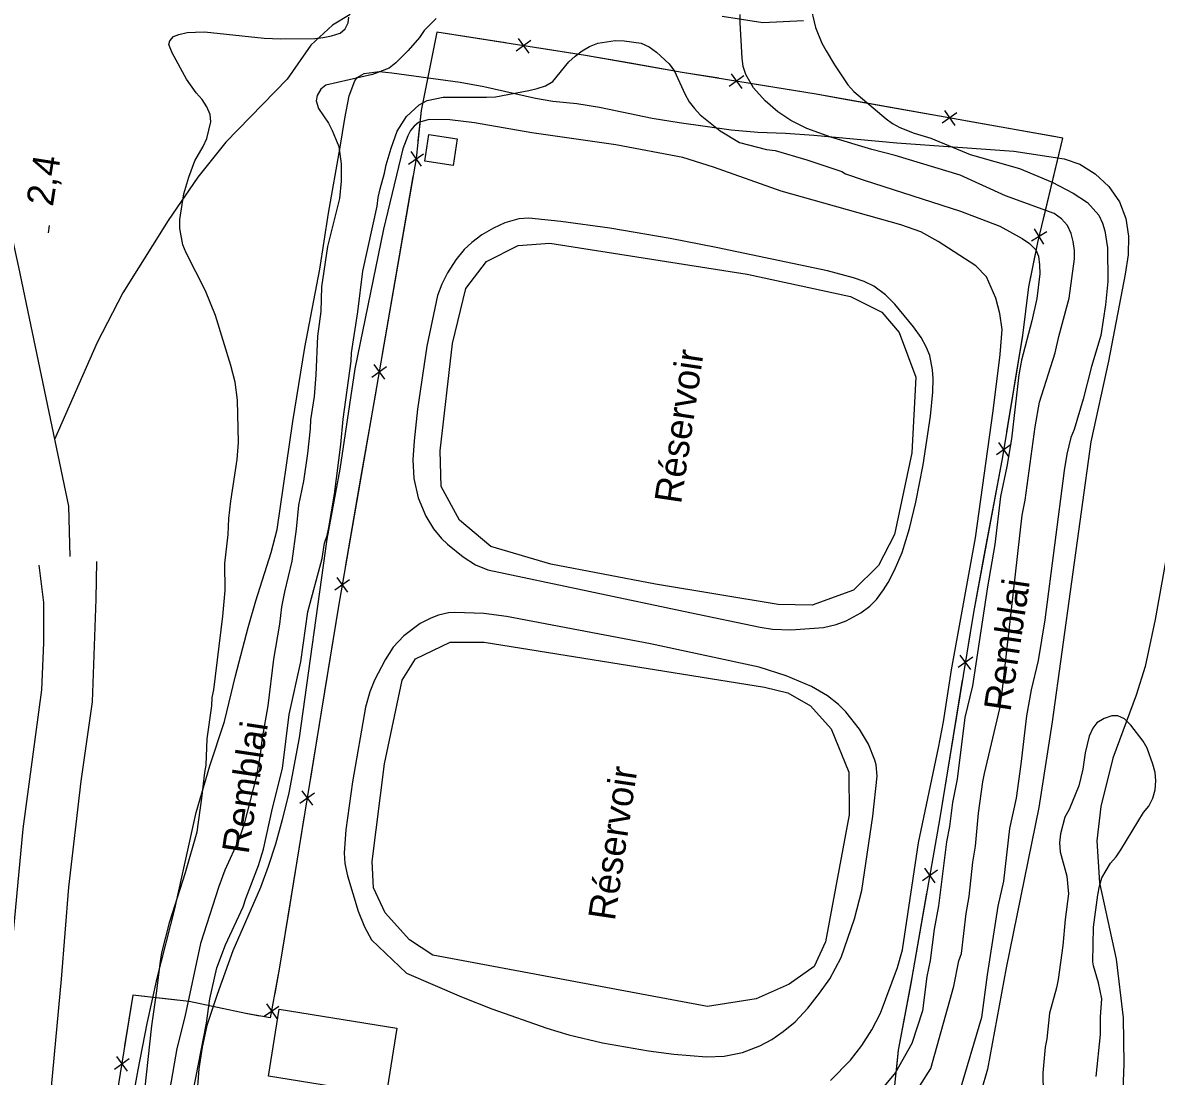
# Model space of a CAD drawing. Extents: x 282461 to 284471, y 5554090 to 5557646.
# Drawn here: x 283095.1 to 283220.9, y 5556446.3 to 5556563.4 of the extents above; entities that cross this region are included whole.
import ezdxf

# ---------------------------------------------------------------- set-up
doc = ezdxf.new("R2010")
doc.units = 0
for name, color, linetype in [('Niveau 1', 7, 'Continuous'), ('Niveau 19', 7, 'Continuous'), ('Niveau 2', 7, 'Continuous'), ('Niveau 21', 7, 'Continuous'), ('Niveau 22', 7, 'Continuous'), ('Niveau 27', 7, 'Continuous'), ('Niveau 3', 7, 'Continuous'), ('Niveau 31', 7, 'Continuous'), ('Niveau 33', 7, 'Continuous'), ('Niveau 37', 7, 'Continuous')]:
    doc.layers.add(name, color=color, linetype=linetype)

msp = doc.modelspace()

# ---------------------------------------------------------------- linework, layer by layer
at = {"layer": 'Niveau 1'}
for points in [[(283114, 5556444.67), (283115.48, 5556452.23), (283115.85, 5556454.96), (283116.62, 5556458.39), (283117.58, 5556460.96), (283119.56, 5556465.16), (283119.84, 5556466.09), (283121.25, 5556469.76), (283121.81, 5556471.57), (283122.8, 5556476.11), (283123.91, 5556480.53), (283124.65, 5556486.51), (283125.97, 5556492.39), (283126.72, 5556497.91), (283128.33, 5556503.85), (283128.6, 5556505.54), (283128.88, 5556506.41), (283129.05, 5556507.28), (283129.7, 5556511), (283130.39, 5556516.52), (283130.65, 5556519.31), (283131.56, 5556525.76), (283131.6, 5556526.69), (283132.3, 5556531.23), (283132.83, 5556535.76), (283134.43, 5556542.97), (283134.53, 5556543.96), (283134.75, 5556544.89), (283135.26, 5556546.64), (283135.42, 5556547.57), (283135.98, 5556549.43), (283136.65, 5556551.3), (283137.68, 5556552.93), (283139.11, 5556554.23), (283139.98, 5556554.7), (283141.77, 5556555.07), (283146.59, 5556555.07), (283147.58, 5556555.14), (283151.28, 5556555.82), (283152.21, 5556556.06), (283153.13, 5556556.36), (283153.94, 5556556.84), (283155.72, 5556559), (283156.4, 5556559.65), (283157.21, 5556560.24), (283158.02, 5556560.71), (283158.94, 5556561.07), (283160.85, 5556561.38), (283161.84, 5556561.34), (283163.76, 5556561.07), (283164.63, 5556560.67), (283165.45, 5556560.1), (283166.86, 5556558.78), (283167.45, 5556557.98), (283168.58, 5556555.44), (283169.06, 5556554.57), (283169.65, 5556553.82), (283170.29, 5556553.14), (283172.52, 5556551.36), (283174.68, 5556550.05), (283177.65, 5556549.27), (283178.64, 5556549.17), (283182.14, 5556548.11)], [(283182.14, 5556548.11), (283186.04, 5556546.82), (283186.45, 5556546.59), (283188.49, 5556545.86), (283199.21, 5556542.44), (283203.58, 5556540.75), (283206.04, 5556539.39), (283206.86, 5556538.82), (283207.56, 5556538.13), (283207.86, 5556537.43), (283207.99, 5556536.45), (283208, 5556535.46), (283207.68, 5556532.73), (283207.13, 5556530.23), (283205.96, 5556525.86), (283205.69, 5556524.24), (283204.85, 5556517.15), (283204.36, 5556514.06), (283203.65, 5556510.75), (283203.01, 5556505.4), (283202.2, 5556500.69), (283200.53, 5556489.71), (283199.7, 5556486.21), (283198.85, 5556479.36), (283198.3, 5556476.74), (283197.98, 5556474.07), (283197.65, 5556472.38), (283196.75, 5556465.29), (283196.26, 5556462.67), (283195.84, 5556459.19), (283195.45, 5556457.44), (283194.97, 5556453.6), (283193.8, 5556449.99), (283191.98, 5556446.78), (283190.72, 5556445.26)]]:
    msp.add_lwpolyline(points, dxfattribs=at)
at = {"layer": 'Niveau 19'}
for points in [[(283169.14, 5556497.86), (283176.95, 5556496.23), (283178.34, 5556496.02), (283180.38, 5556495.94), (283184, 5556496.17), (283185.4, 5556496.51), (283186.51, 5556496.92), (283188.15, 5556497.81), (283189.13, 5556498.56), (283189.86, 5556499.29), (283190.67, 5556500.37), (283191.17, 5556501.19), (283191.89, 5556502.55), (283192.73, 5556504.53), (283193.55, 5556507.18), (283194.24, 5556510.09), (283195.05, 5556514.26), (283195.87, 5556519.64), (283196.13, 5556522.31), (283196.15, 5556523.83), (283196.08, 5556524.8), (283195.78, 5556526.39), (283195.4, 5556527.36), (283194.83, 5556528.39), (283193.98, 5556529.58), (283191.9, 5556532.09), (283190.87, 5556533.15), (283189.57, 5556534.1), (283188.5, 5556534.61), (283187.32, 5556535.01), (283184.45, 5556535.8), (283172.09, 5556538.38), (283166.96, 5556539.38), (283160.25, 5556540.53), (283154.84, 5556541.28), (283151.28, 5556541.65), (283150.15, 5556541.57), (283148.62, 5556541.12), (283147.34, 5556540.52), (283146.06, 5556539.78), (283144.93, 5556538.96), (283144.09, 5556538.18), (283143.15, 5556537.01), (283142.24, 5556535.57), (283141.62, 5556534.33), (283141.15, 5556533.07), (283139.96, 5556527.42), (283138.9, 5556520.44), (283138.53, 5556516.92), (283138.4, 5556514.81), (283138.5, 5556512.73), (283139, 5556510.6), (283139.83, 5556508.57), (283140.68, 5556507.15), (283141.59, 5556506.07), (283142.26, 5556505.44), (283144, 5556504.05), (283145.37, 5556503.16), (283146.71, 5556502.59), (283169.14, 5556497.86)], [(283137.69, 5556457.8), (283143.81, 5556455.17), (283147.17, 5556453.84), (283153.26, 5556451.68), (283155.73, 5556450.94), (283159.46, 5556450.07), (283164.56, 5556449.19), (283167.37, 5556448.8), (283171, 5556448.51), (283172.96, 5556448.57), (283174.98, 5556448.98), (283176.92, 5556449.73), (283178.24, 5556450.44), (283179.52, 5556451.31), (283180.83, 5556452.41), (283182.24, 5556453.9), (283183.56, 5556455.56), (283184.68, 5556457.18), (283185.94, 5556459.52), (283187.45, 5556463.84), (283188.25, 5556466.97), (283189.48, 5556475.22), (283189.94, 5556479.68), (283189.82, 5556480.95), (283189.7, 5556481.45), (283189, 5556483.22), (283187.99, 5556484.89), (283186.46, 5556486.83), (283185.65, 5556487.62), (283184.43, 5556488.6), (283182.64, 5556489.63), (283179.83, 5556490.83), (283176.84, 5556491.77), (283164.78, 5556494.36), (283148.78, 5556497.4), (283146.28, 5556497.74), (283143.06, 5556497.85), (283142.34, 5556497.8), (283141.23, 5556497.55), (283140.39, 5556497.24), (283139.21, 5556496.64), (283137.38, 5556495.28), (283136.21, 5556493.99), (283135.33, 5556492.58), (283134.15, 5556490.34), (283133.62, 5556489.06), (283133.12, 5556487.34), (283131.71, 5556479.05), (283130.96, 5556473.7), (283130.76, 5556471.18), (283130.86, 5556469.96), (283131.13, 5556468.6), (283132.34, 5556464.67), (283133.01, 5556462.96), (283133.82, 5556461.51), (283137.69, 5556457.8)]]:
    msp.add_lwpolyline(points, dxfattribs=at)
at = {"layer": 'Niveau 2'}
for points in [[(283182.47, 5556565.49), (283183.09, 5556562.82), (283183.8, 5556561.08), (283184.28, 5556560.22), (283185.23, 5556558.66), (283186.71, 5556556.47), (283187.36, 5556555.72), (283190.94, 5556552.68), (283191.64, 5556552.16), (283192.46, 5556551.71), (283194.04, 5556551.09), (283195.9, 5556550.53), (283200.29, 5556548.72), (283205.77, 5556547.15), (283209.39, 5556545.63), (283211.73, 5556544.43), (283213.31, 5556543.4), (283214.55, 5556541.97), (283214.97, 5556541.1), (283215.21, 5556540.23), (283215.52, 5556538.37), (283215.57, 5556534.6), (283215.31, 5556532.04), (283214.77, 5556528.6), (283213.76, 5556525.16), (283212.81, 5556521.54), (283211.81, 5556518.16), (283211.47, 5556517.29), (283211.02, 5556515.42), (283210.7, 5556513.62)], [(283115.95, 5556552.34), (283115.88, 5556553.15), (283115.52, 5556554.02), (283114.99, 5556554.83), (283114.34, 5556555.58), (283113.28, 5556557.08), (283111.67, 5556560.02), (283111.31, 5556560.95), (283111.43, 5556561.36), (283111.83, 5556561.83), (283112.41, 5556562.06), (283113.33, 5556562.25), (283114.26, 5556562.32), (283115.25, 5556562.33), (283121.89, 5556561.65), (283123.75, 5556561.56), (283127.53, 5556561.6), (283128.45, 5556561.73), (283129.38, 5556561.91), (283130.31, 5556562.21), (283130.88, 5556562.68), (283131.23, 5556563.33), (283131.28, 5556563.97)], [(283140.98, 5556563.83), (283139.66, 5556562.48), (283139.15, 5556561.72), (283137.89, 5556560.26), (283136.51, 5556558.91), (283135.76, 5556558.32), (283133.91, 5556557.6), (283128.75, 5556556.43), (283128.18, 5556555.96), (283127.78, 5556555.26), (283127.67, 5556554.68), (283127.91, 5556553.81), (283129.04, 5556552.2), (283129.45, 5556551.39), (283130.17, 5556549.6), (283130.42, 5556547.68), (283130.45, 5556545.77), (283130.24, 5556543.85), (283128.91, 5556538.49), (283128.26, 5556534.01), (283128.18, 5556531.28), (283127.8, 5556528.55), (283127.62, 5556524.25), (283127.42, 5556521.86), (283127.04, 5556519.25), (283127, 5556518.26), (283126.68, 5556515.53), (283126.25, 5556512.44), (283125.7, 5556509.76), (283125.44, 5556507.09), (283124.96, 5556503.54), (283124.13, 5556500.16), (283123.8, 5556498.48), (283123.59, 5556496.56), (283122.94, 5556492.66), (283122.3, 5556487.48), (283121.65, 5556483.93), (283121.44, 5556482.07), (283121, 5556479.57), (283119.67, 5556474.39), (283119.11, 5556472.7), (283117.52, 5556469.25), (283116.85, 5556467.44), (283114.83, 5556461.09), (283113.07, 5556452.94), (283112.18, 5556449.44), (283111.42, 5556444.96)], [(283200.58, 5556470.14), (283200.85, 5556471.89), (283201.21, 5556475.55), (283201.69, 5556479.04), (283201.85, 5556479.97), (283203.57, 5556487.19), (283203.84, 5556489), (283206.05, 5556508.65), (283206.38, 5556510.34), (283207.5, 5556518.49), (283207.99, 5556521.22), (283209.73, 5556526.7), (283210.11, 5556528.51), (283211.28, 5556532.76), (283211.87, 5556537.12), (283211.86, 5556538.05), (283211.73, 5556539.04), (283211.49, 5556539.96), (283211.07, 5556540.83), (283210.42, 5556541.58), (283209.6, 5556542.15), (283204.18, 5556544.12), (283199.16, 5556546.44), (283191.93, 5556548.62), (283189.36, 5556549.29), (283184.82, 5556550.63), (283182.13, 5556551.59), (283180.38, 5556552.5), (283178.92, 5556553.47), (283177.51, 5556554.67), (283176.21, 5556556.11), (283175.38, 5556557.61), (283175.08, 5556558.48), (283174.95, 5556559.41), (283174.73, 5556563.35), (283174.72, 5556564.28)], [(283107.88, 5556437.98), (283109.4, 5556451.95), (283109.94, 5556455.56), (283110.36, 5556459.11), (283110.53, 5556460.04), (283111.42, 5556463.54), (283113.15, 5556468.96), (283114.44, 5556473.51), (283114.98, 5556477.24), (283115.29, 5556480.09), (283115.46, 5556480.9), (283115.54, 5556483.81), (283116.08, 5556487.48), (283116.12, 5556488.41), (283116.29, 5556489.28), (283117.3, 5556497.43), (283117.55, 5556500.28), (283117.52, 5556503.3), (283117.89, 5556506.51), (283117.98, 5556508.31), (283118.19, 5556510.23), (283118.89, 5556514.83), (283119.04, 5556516.75), (283118.93, 5556521.45), (283118.67, 5556523.43), (283118.19, 5556525.28), (283116.49, 5556530.84), (283115.36, 5556533.56), (283113.22, 5556537.78), (283112.86, 5556538.7), (283112.54, 5556540.5), (283112.53, 5556541.49), (283112.96, 5556544.34), (283113.52, 5556546.21), (283114.2, 5556548.02), (283115.11, 5556549.6), (283115.51, 5556550.48), (283115.95, 5556552.34)], [(283210.7, 5556513.62), (283208.57, 5556497.03), (283207.81, 5556492.54), (283207.03, 5556489.28), (283206.54, 5556486.37), (283205.91, 5556481.01), (283205.37, 5556477.23), (283204.65, 5556473.85), (283203.97, 5556468.03), (283203.36, 5556465.23), (283202.17, 5556457.6), (283201.53, 5556452.89), (283199.07, 5556444.49)], [(283220.88, 5556479.15), (283220.81, 5556480.08), (283220.57, 5556481.01), (283219.91, 5556482.8), (283219.49, 5556483.56), (283218.13, 5556485.34), (283217.42, 5556486.03), (283216.66, 5556486.37), (283216.02, 5556486.37), (283215.15, 5556486.07), (283214.35, 5556485.59), (283213.89, 5556485), (283213.49, 5556484.13), (283213.05, 5556482.26), (283212.78, 5556480.45), (283212.33, 5556478.59), (283211.26, 5556475.96), (283210.8, 5556475.14), (283210.3, 5556473.27), (283210.2, 5556472.28), (283210.27, 5556471.29), (283211, 5556468.57), (283211.19, 5556466.59), (283210.82, 5556463.74), (283210.56, 5556460.88), (283210.03, 5556457.1), (283209.86, 5556456.16), (283209.08, 5556453.36), (283208.77, 5556450.51), (283208.6, 5556449.58), (283208.34, 5556446.72), (283208.4, 5556442.01)], [(283214.28, 5556446.33), (283214.75, 5556450.99), (283214.73, 5556452.96), (283214.88, 5556454.94), (283214.51, 5556456.74), (283213.96, 5556458.6), (283213.9, 5556459.06), (283213.97, 5556462.9), (283214.45, 5556466.51), (283214.62, 5556467.45), (283214.9, 5556468.38), (283215.87, 5556470.02), (283216.5, 5556470.72), (283217.01, 5556471.49), (283219.52, 5556475.65), (283220.1, 5556476.35), (283220.55, 5556477.23), (283220.83, 5556478.16), (283220.88, 5556479.15)], [(283193.46, 5556443.35), (283195.91, 5556447.21), (283198.47, 5556456.36), (283199.02, 5556459.15), (283199.3, 5556459.97), (283199.83, 5556464.44), (283200.16, 5556466.31), (283200.58, 5556470.14)]]:
    msp.add_lwpolyline(points, dxfattribs=at)
at = {"layer": 'Niveau 21'}
for points in [[(283115.47, 5556393.84), (283111.99, 5556396.35), (283107.38, 5556401.17), (283104.88, 5556404.27), (283102.86, 5556407.5), (283101, 5556411.26), (283098.95, 5556416.52), (283097.88, 5556423.08), (283097.59, 5556429.18), (283098.27, 5556445.18), (283099.4, 5556457.12), (283100.21, 5556467.36), (283101.58, 5556479.12), (283102.81, 5556487.92), (283103.25, 5556499.33), (283103.32, 5556503.52)], [(283148.54, 5556363.91), (283145.32, 5556368.21), (283143.44, 5556370.05), (283139.93, 5556372.41), (283130.87, 5556377.54), (283126.3, 5556379.96), (283121.03, 5556383.19), (283111.19, 5556389.58), (283106.6, 5556393.53), (283102.84, 5556396.94), (283099.94, 5556400.25), (283097.34, 5556403.5), (283095.02, 5556407.68), (283092.26, 5556415.87), (283091.68, 5556421.04), (283091.58, 5556426.83), (283092.49, 5556438.14), (283092.81, 5556444.42), (283093.02, 5556451.28), (283095.14, 5556473.81), (283097.21, 5556489.25), (283097.42, 5556494.5), (283097.43, 5556498.98), (283096.91, 5556503.1)]]:
    msp.add_lwpolyline(points, dxfattribs=at)
at = {"layer": 'Niveau 22'}
for points in [[(283086.81, 5556570.96), (283090.06, 5556556.87), (283091.16, 5556552.46), (283092, 5556548.08), (283094.62, 5556536.19), (283100.16, 5556509.65), (283100.32, 5556504.09)], [(283131.43, 5556564.27), (283129.47, 5556563.08), (283127.06, 5556560.85), (283124.43, 5556557.1), (283117.64, 5556550.07), (283114.54, 5556546.2), (283111.23, 5556541.4), (283106.19, 5556533.34), (283103.34, 5556527.84), (283098.6, 5556517.07)], [(283181.77, 5556563.57), (283177.26, 5556563.35), (283172.73, 5556564.06)], [(283223.1, 5556509.9), (283220.81, 5556497.09), (283219.71, 5556491.85), (283218.7, 5556488.69), (283216.11, 5556481.69), (283214.77, 5556476.32), (283214.35, 5556472.48), (283214.64, 5556467.83), (283216.48, 5556459.35), (283217.26, 5556452.85), (283217.32, 5556447.73), (283217.14, 5556442.84), (283217.94, 5556434.83), (283219.16, 5556429.96), (283220.9, 5556420.32), (283221.06, 5556416.25)]]:
    msp.add_lwpolyline(points, dxfattribs=at)
at = {"layer": 'Niveau 27'}
for points in [[(283130.32, 5556549.52), (283130.84, 5556552.72), (283131.34, 5556555.23), (283131.94, 5556556.9), (283132.21, 5556557.27), (283132.99, 5556557.7), (283134.65, 5556557.92), (283136.08, 5556557.8), (283143.65, 5556556.76), (283146.28, 5556556.28), (283152, 5556554.96), (283153.92, 5556554.66), (283156.59, 5556554.37), (283159.12, 5556553.96), (283164.95, 5556552.77), (283167.96, 5556552.27), (283173.73, 5556551.47), (283176.69, 5556551.21), (283179.77, 5556551.09), (283182.92, 5556550.86), (283192.15, 5556550), (283205.14, 5556549.1), (283210.7, 5556548.24), (283212.46, 5556547.64), (283214.15, 5556546.59), (283215.69, 5556545.15), (283216.87, 5556543.48), (283217.57, 5556541.62), (283217.84, 5556539.66), (283217.81, 5556537.58), (283217.5, 5556535.42), (283215.65, 5556525.76), (283213.67, 5556516.81), (283209.39, 5556485.7), (283207.89, 5556476.18), (283204.28, 5556458.4), (283202.21, 5556447.14), (283201.51, 5556444.7)], [(283184.78, 5556445.88), (283186.98, 5556448.13), (283188.24, 5556449.78), (283189.34, 5556451.52), (283190.31, 5556453.37), (283192.2, 5556458.41), (283192.77, 5556460.39), (283194.53, 5556472.29), (283196.77, 5556482.84), (283197.31, 5556485.71), (283198.21, 5556491.47), (283200.88, 5556506.14), (283202.83, 5556520.26), (283203.61, 5556526.49), (283203.83, 5556529.28), (283203.57, 5556531.06), (283203.11, 5556532.76), (283202.08, 5556535.15), (283200.9, 5556536.34), (283196.74, 5556539.07), (283194.78, 5556540.13), (283192.58, 5556540.91), (283179.28, 5556544.66), (283171.78, 5556547.33), (283168.36, 5556548.38), (283160.95, 5556549.78), (283151.59, 5556551.11), (283145.25, 5556552.25), (283142.52, 5556552.58), (283140.21, 5556552.61), (283139.03, 5556552.27), (283138.55, 5556551.88), (283138.14, 5556551.4), (283137.83, 5556550.81), (283137.28, 5556549.34)], [(283107.45, 5556444.61), (283107.9, 5556447.08), (283108.9, 5556452.22), (283110, 5556457.24), (283111.95, 5556464.93), (283114.32, 5556475.65), (283115.84, 5556480.84), (283117.48, 5556485.75), (283118.71, 5556490.83), (283120.12, 5556496.19), (283120.95, 5556499.15), (283122.68, 5556504.5), (283123.32, 5556507.08), (283125.07, 5556519.07), (283126.4, 5556527.28), (283128.06, 5556535.99), (283129.02, 5556542.2), (283130.32, 5556549.52)], [(283137.28, 5556549.34), (283135.12, 5556540.41), (283131.96, 5556524.91), (283130.28, 5556513.79), (283128.84, 5556505.98), (283125.78, 5556483.94), (283124.61, 5556477.81), (283123.9, 5556474.84), (283123.14, 5556472.13), (283122.34, 5556469.66), (283121.49, 5556467.3), (283118.4, 5556460.26), (283116.65, 5556455.44), (283115.53, 5556451.99), (283114.99, 5556449.59), (283114.65, 5556447.19), (283114.37, 5556443.83)]]:
    msp.add_lwpolyline(points, dxfattribs=at)
at = {"layer": 'Niveau 3'}
msp.add_line((283097.94, 5556540.03), (283098.06, 5556540.82), dxfattribs=at)
at = {"layer": 'Niveau 31'}
for points in [[(283140.18, 5556550.94), (283143.33, 5556550.45), (283142.87, 5556547.49), (283139.71, 5556547.97), (283140.18, 5556550.94)], [(283135.42, 5556444.26), (283122.36, 5556446.37), (283123.56, 5556453.8), (283136.62, 5556451.69), (283135.42, 5556444.26)]]:
    msp.add_lwpolyline(points, dxfattribs=at)
at = {"layer": 'Niveau 33'}
for points in [[(283165.32, 5556501), (283153.71, 5556503.23), (283147.06, 5556505.18), (283143.59, 5556508.12), (283141.55, 5556511.86), (283141.43, 5556515.81), (283142.78, 5556527.74), (283144.28, 5556533.84), (283146.59, 5556536.84), (283150.09, 5556538.62), (283153.61, 5556538.87), (283175.53, 5556535.41), (283187, 5556532.93), (283190.46, 5556531.21), (283192.4, 5556528.94), (283194.23, 5556523.98), (283193.78, 5556515.59), (283191.86, 5556506.51), (283190.09, 5556503.09), (283187.32, 5556500.32), (283182.75, 5556498.66), (283178.94, 5556498.74), (283165.32, 5556501)], [(283171.12, 5556454.09), (283140.61, 5556459.78), (283138.03, 5556461.51), (283135.31, 5556464.49), (283134.01, 5556467.27), (283133.87, 5556470.2), (283135.24, 5556481.04), (283137.21, 5556490.34), (283138.7, 5556492.69), (283142.55, 5556494.57), (283146.33, 5556494.57), (283177.44, 5556489.57), (283180.03, 5556488.94), (283182.53, 5556487.48), (283184.83, 5556484.93), (283186.8, 5556480.12), (283186.84, 5556475.39), (283184.21, 5556461.29), (283182.94, 5556458.55), (283180.17, 5556456.56), (283176.52, 5556454.96), (283171.12, 5556454.09)]]:
    msp.add_lwpolyline(points, dxfattribs=at)
at = {"layer": 'Niveau 37'}
for p, q in [((283151.48, 5556561.39), (283149.86, 5556560.21)), ((283150.08, 5556561.61), (283151.26, 5556559.99)), ((283175.15, 5556557.44), (283173.52, 5556556.27)), ((283173.75, 5556557.67), (283174.92, 5556556.04)), ((283197.41, 5556553.59), (283198.56, 5556551.95)), ((283198.81, 5556553.35), (283197.17, 5556552.2)), ((283137.93, 5556547.65), (283139.57, 5556548.8)), ((283138.17, 5556549.05), (283139.33, 5556547.41)), ((283208.79, 5556540.13), (283207.08, 5556539.08)), ((283208.46, 5556538.75), (283207.41, 5556540.46)), ((283133.83, 5556524), (283135.47, 5556525.16)), ((283134.07, 5556525.4), (283135.23, 5556523.76)), ((283204.83, 5556516.52), (283203.21, 5556515.35)), ((283204.6, 5556515.12), (283203.44, 5556516.75)), ((283129.73, 5556500.36), (283131.37, 5556501.51)), ((283129.97, 5556501.75), (283131.13, 5556500.11)), ((283200.58, 5556492.9), (283198.95, 5556491.73)), ((283200.35, 5556491.51), (283199.18, 5556493.13)), ((283126.07, 5556478.06), (283127.24, 5556476.44)), ((283125.84, 5556476.67), (283127.47, 5556477.84)), ((283196.39, 5556467.83), (283195.24, 5556469.46)), ((283196.63, 5556469.22), (283195, 5556468.07)), ((283121.88, 5556453.01), (283123.53, 5556454.15)), ((283122.13, 5556454.4), (283123.28, 5556452.76)), ((283105.26, 5556447.15), (283106.88, 5556448.32)), ((283105.48, 5556448.54), (283106.66, 5556446.92))]:
    msp.add_line(p, q, dxfattribs=at)
for points in [[(283191.52, 5556441.4), (283192.31, 5556449.24), (283193.85, 5556457.3), (283196.89, 5556474.84), (283200.67, 5556497.84), (283203.89, 5556515.15), (283206.11, 5556528.63), (283206.8, 5556534.04), (283207.78, 5556538.95), (283210.55, 5556550.54), (283183.16, 5556555.41), (283168.3, 5556557.84), (283157.57, 5556559.72), (283141.07, 5556562.31), (283139.32, 5556553.59), (283138.76, 5556548.29), (283130.14, 5556498.57), (283123.58, 5556458.46), (283122.57, 5556452.82), (283119.84, 5556453.31), (283113.55, 5556454.66), (283107.29, 5556455.36), (283104.91, 5556440.47)], [(283148.69, 5556561.11), (283141.07, 5556562.31), (283140.62, 5556560.07)], [(283140.62, 5556560.07), (283139.32, 5556553.59), (283138.96, 5556550.22)], [(283162.51, 5556558.86), (283157.57, 5556559.72), (283152.64, 5556560.49)], [(283172.36, 5556557.18), (283168.3, 5556557.84), (283162.51, 5556558.86)], [(283186.17, 5556554.87), (283183.16, 5556555.41), (283176.31, 5556556.53)], [(283196.02, 5556553.12), (283186.17, 5556554.87)], [(283209.8, 5556550.67), (283199.96, 5556552.42)], [(283208.4, 5556541.55), (283210.55, 5556550.54), (283209.8, 5556550.67)], [(283138.41, 5556546.26), (283136.7, 5556536.4)], [(283205.97, 5556527.78), (283206.11, 5556528.63), (283206.8, 5556534.04), (283207.52, 5556537.65)], [(283136.7, 5556536.4), (283134.99, 5556526.55)], [(283204.34, 5556517.91), (283205.97, 5556527.78)], [(283134.31, 5556522.61), (283132.6, 5556512.76)], [(283201.84, 5556504.14), (283203.67, 5556513.97)], [(283132.6, 5556512.76), (283130.89, 5556502.9)], [(283200.09, 5556494.29), (283200.67, 5556497.84), (283201.84, 5556504.14)], [(283130.21, 5556498.96), (283130.14, 5556498.57), (283128.59, 5556489.09)], [(283197.82, 5556480.48), (283199.44, 5556490.35)], [(283128.59, 5556489.09), (283126.98, 5556479.23)], [(283196.16, 5556470.62), (283196.89, 5556474.84), (283197.82, 5556480.48)], [(283126.33, 5556475.28), (283124.72, 5556465.41)], [(283193.76, 5556456.82), (283193.85, 5556457.3), (283195.47, 5556466.67)], [(283124.72, 5556465.41), (283123.58, 5556458.46), (283123.06, 5556455.55)], [(283192.08, 5556446.97), (283192.31, 5556449.24), (283193.76, 5556456.82)], [(283111.54, 5556454.88), (283107.29, 5556455.36), (283106.39, 5556449.71)], [(283121.36, 5556453.04), (283119.84, 5556453.31), (283113.55, 5556454.66), (283111.54, 5556454.88)]]:
    msp.add_lwpolyline(points, dxfattribs=at)

# ---------------------------------------------------------------- texts
at = {"layer": 'Niveau 27'}
for p in [(283204.74, 5556486.77), (283120.15, 5556470.94)]:
    msp.add_text('Remblai', height=3, rotation=81.5139, dxfattribs=at).set_placement(p)
at = {"layer": 'Niveau 3'}
msp.add_text('2,4  ', height=3, rotation=81.0957, dxfattribs=at).set_placement((283098.42, 5556542.87))
at = {"layer": 'Niveau 33'}
for p in [(283168.17, 5556509.83), (283160.81, 5556463.54)]:
    msp.add_text('Réservoir', height=3, rotation=81.5139, dxfattribs=at).set_placement(p)

doc.saveas('drawing.dxf')
